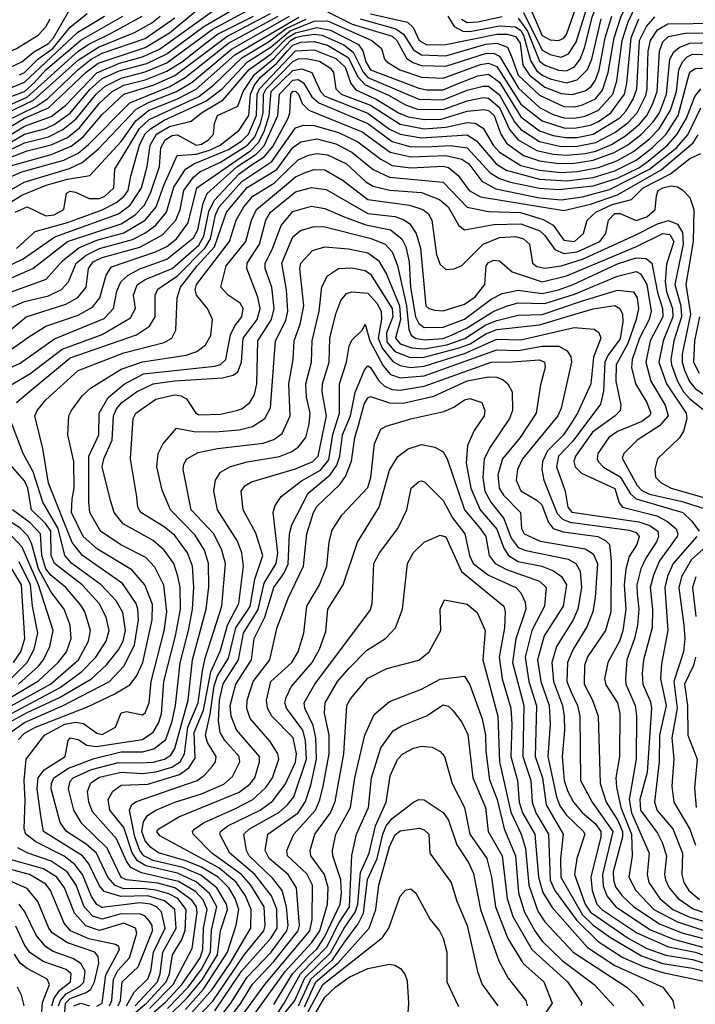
# Model space of a CAD drawing. Extents: x 501367 to 657802, y 482273 to 547541.
# Tile 670 of 714: x 635397 to 637915, y 493541 to 497212. Entities that reach past the tile are written whole.
import ezdxf

# ---------------------------------------------------------------- set-up
doc = ezdxf.new("R2010")
doc.units = 0

msp = doc.modelspace()

# ---------------------------------------------------------------- linework, layer by layer
at = {"layer": '0CON20XD'}
for points in [[(637443, 497085), (637471.2, 497128.8), (637525.5, 497304.5), (637589.3, 497415), (637600.2, 497505), (637625, 497529.5), (637668.9, 497551.1), (637705, 497586.7), (637745, 497591.1), (637775, 497581.7), (637785.2, 497565), (637790.6, 497515), (637797.6, 497505), (637883.4, 497463.4), (637915, 497456.4), (637975, 497457.2)], [(637502.1, 497107.9), (637531.8, 497225), (637564, 497305), (637652.7, 497447.3), (637680.5, 497465), (637715, 497469.5), (637775, 497464.5), (637815, 497455.5), (637895, 497423.2), (637965, 497421.6)], [(637230.2, 497075), (637255.6, 497005), (637335, 496930.8), (637425, 496889.2), (637465, 496887.7), (637495, 496894.6), (637543, 496917), (637570, 496950), (637590.8, 497015), (637613.1, 497145), (637637.8, 497222.2), (637674, 497296), (637715, 497337.6), (637785, 497353.8), (637825, 497349.6), (637895, 497329.5), (637975, 497332.5)], [(637292.4, 497272.4), (637345, 497153.2), (637375, 497137.7), (637405.4, 497134.6), (637425, 497143), (637435, 497157.6), (637489.3, 497310.7)], [(634086.2, 495945), (634148.5, 496011.5), (634200, 496115), (634256.9, 496185), (634273.1, 496225), (634281.7, 496308.3), (634356.9, 496416.9), (634385, 496469.6), (634425, 496522.4), (634515, 496583), (634655, 496641.7), (634693.2, 496665), (634745, 496711.9), (634844.4, 496825.6), (634877.5, 496852.5), (634965.1, 496894.9), (635145, 496942), (635225.4, 496984.6), (635362.5, 497035), (635405, 497055.7), (635448.6, 497091.4), (635505, 497124.2), (635523.5, 497145), (635609.4, 497295)], [(635345.2, 496744.8), (635415, 496785.2), (635495, 496806.9), (635525, 496821.1), (635585, 496864), (635658.2, 496951.8), (635705, 496993.1), (635768.4, 497021.6), (635870.5, 497049.5), (635945, 497084.9), (636083.5, 497186.5), (636265, 497293.9)], [(635207, 496653), (635415, 496753.1), (635504.2, 496775.8), (635557.6, 496802.4), (635607.7, 496842.3), (635682.3, 496935), (635715.8, 496964.2), (635775, 496994.6), (635865, 497017.6), (635945, 497052), (636114.7, 497175.3), (636265, 497256.9)], [(635308.1, 496781.9), (635414.9, 496845), (635505, 496883.2), (635645, 497016.9), (635689.8, 497050.2), (635865, 497109), (635955, 497163.3), (636071.4, 497258.6)], [(635335, 496766.9), (635415, 496815.2), (635515, 496851.6), (635567.2, 496892.8), (635685, 497014.7), (635769.2, 497050.8), (635855, 497074.3), (635917.7, 497102.3), (636125, 497250.6)], [(636545, 497241.2), (636636.2, 497196.2), (636785, 497151.4), (636803.3, 497135), (636838.9, 497068.9), (636862.5, 497052.5), (636895, 497041.1), (636985, 497038.7), (637137.5, 497087.5), (637166.1, 497086.1), (637186, 497076), (637256.6, 496956.6), (637335, 496884.7), (637385, 496859), (637425, 496846.8), (637465, 496844.9), (637505, 496852.4), (637554.2, 496875), (637608.4, 496935), (637622.5, 496985), (637642.6, 497135), (637664.9, 497205), (637695, 497266.1)], [(637275, 497239.8), (637345, 497098.2), (637375, 497082.6), (637415, 497072.6), (637443, 497085)], [(634063.8, 495945), (634137.9, 496025), (634189.1, 496125), (634244.8, 496195.2), (634257.4, 496225), (634263.6, 496295), (634271.4, 496318.6), (634328.9, 496401.1), (634385, 496504.6), (634415, 496545.4), (634505, 496607.1), (634620, 496655), (634675, 496687.9), (634726, 496734), (634801.5, 496825), (634854.4, 496875), (634945, 496921.7), (635130.3, 496985), (635225, 497034.6), (635385, 497104.5), (635466.1, 497155), (635495, 497186), (635510.8, 497215)], [(634104.4, 495815), (634118.7, 495855), (634127.5, 495935), (634176.4, 495993.6), (634225, 496093.7), (634285.4, 496165), (634305.4, 496215), (634315, 496303.6), (634361.6, 496358.4), (634415, 496440.7), (634443.1, 496466.9), (634544, 496536), (634585, 496558), (634670.7, 496589.3), (634745, 496637.4), (634779.6, 496665), (634872.7, 496767.3), (634929.9, 496810.1), (635015, 496843.2), (635145, 496868.2), (635415, 496979), (635613.6, 497166.4), (635713.8, 497225)], [(635092.4, 496432.4), (635145, 496503.8), (635225, 496534.4), (635345, 496619.5), (635405.1, 496645.1), (635561, 496689), (635615, 496715.1), (635653.4, 496746.6), (635807.7, 496902.3), (635956.3, 496963.7), (636013.8, 496996.2), (636175, 497125), (636361.1, 497225)], [(635205, 496827), (635425, 496923.9), (635615, 497094.4), (635657.5, 497122.5), (635735, 497160.3), (635854.1, 497225)], [(635215, 496800.7), (635448.3, 496911.7), (635616.7, 497063.3), (635690.6, 497109.4), (635825.4, 497164.6), (635889.3, 497200.7), (635920.5, 497225)], [(635225, 496775.1), (635459.9, 496890.1), (635501.6, 496918.4), (635613.2, 497025), (635663.9, 497065), (635705, 497087.1), (635865, 497142.6), (635975, 497218.9)], [(635252.1, 496245), (635409.9, 496320.1), (635527.6, 496402.4), (635765, 496487.9), (635808.8, 496521.2), (635851.2, 496585), (635872.2, 496665), (635883.1, 496745), (635907.5, 496785), (635955, 496813.7), (636036.4, 496833.6), (636074.5, 496865), (636156, 496914), (636253, 497027), (636335, 497084.8), (636393.9, 497145), (636425, 497163.5), (636505, 497183.8), (636555, 497173.9), (636659.4, 497119.4), (636676.3, 497096.3), (636687.9, 497055), (636705.2, 497025), (636885, 496956.6), (636915, 496950.5), (636975, 496951.2), (637031.3, 496975), (637105, 497002.6), (637145, 497009.1), (637185, 496979.2), (637265, 496850.2), (637335, 496798.5), (637385, 496781), (637432.8, 496772.8), (637475, 496773.7), (637534.8, 496785.2), (637633.7, 496846.3), (637657.9, 496872.1), (637684.1, 496915.9), (637697.5, 496955), (637707.9, 497135), (637733.1, 497186.9), (637765, 497222.8)], [(635285.4, 496214.6), (635445.9, 496284.1), (635575.6, 496385), (635775, 496451.4), (635827.9, 496485), (635860.5, 496519.5), (635884.6, 496565.4), (635917.8, 496665), (635923.1, 496735), (635939.4, 496765), (635965, 496780.8), (635985, 496782.9), (636055, 496743.9), (636075, 496748.4), (636101, 496765), (636119.5, 496785), (636123.4, 496825), (636134.8, 496855), (636209.8, 496890.2), (636229.7, 496945), (636271.7, 497008.3), (636345, 497067.1), (636406.3, 497135), (636425, 497146.4), (636451.6, 497151.6), (636495, 497157.9), (636524.9, 497154.9), (636605, 497118.3), (636640.7, 497090.7), (636677.2, 497017.2), (636695, 496996.2), (636885, 496916.1), (636975, 496913.3), (637065, 496949.1), (637125, 496965.1), (637145, 496964.4), (637185, 496931.9), (637241.5, 496831.5), (637265, 496803), (637335, 496758.4), (637415, 496739.8), (637475, 496740.6), (637545, 496754.6), (637615, 496791.4), (637665, 496829.2), (637699.3, 496865), (637730.8, 496929.2), (637736.6, 496955), (637736.8, 497015), (637740.3, 497095), (637748.4, 497135), (637775, 497174), (637812.6, 497197.4), (638000.3, 497199.7)], [(635315, 496551.2), (635413.4, 496606.6), (635582.3, 496657.7), (635630.2, 496679.8), (635690.1, 496729.9), (635831.7, 496878.3), (635876.8, 496903.2), (635982, 496945), (636040.5, 496979.5), (636187, 497103), (636402.6, 497225)], [(635318.5, 496505), (635405, 496558), (635495.2, 496594.8), (635575, 496618.1), (635658.2, 496631.8), (635775, 496757.7), (635830.2, 496835), (635876.8, 496873.2), (635985, 496916.8), (636055, 496953.7), (636198.9, 497081.1), (636437.8, 497222.2)], [(635319.6, 496910.3), (635415, 496944.9), (635451.7, 496978.3), (635495, 497025.7), (635625, 497136.2), (635781, 497225)], [(635335, 496688.7), (635425, 496723.4), (635515, 496745.3), (635575, 496773.7), (635620.5, 496809.5), (635695, 496900.5), (635741.2, 496945), (635785, 496968.4), (635865, 496987.9), (635945, 497020.1), (636003.5, 497056.5), (636075.9, 497114.1), (636135, 497158.3), (636268.5, 497225)], [(635345, 496662.8), (635515, 496710), (635588.6, 496741.4), (635633.9, 496776.1), (635705, 496858.6), (635784.8, 496935), (635895, 496968.2), (635975, 497004.8), (636169.7, 497150.3), (636331.9, 497235)], [(635380.4, 496495), (635425, 496515.1), (635495, 496480.7), (635525, 496485.2), (635562, 496505), (635572.1, 496565), (635585, 496572.9), (635605, 496569.7), (635655.7, 496545.7), (635695, 496545.9), (635715, 496554.4), (635748.5, 496585), (635752.3, 496655), (635806.1, 496743.9), (635843.8, 496806.2), (635879.4, 496840.6), (636065, 496925.9), (636121, 496969), (636225, 497070.4), (636325, 497129.6), (636390.6, 497179.4), (636465.4, 497214.6)], [(635385, 496359.3), (635455, 496422), (635575, 496456.3), (635705, 496503.5), (635755, 496529.6), (635785, 496552.6), (635801.9, 496575), (635810.8, 496629.2), (635843.8, 496745), (635864, 496785), (635884.4, 496805.6), (635935, 496838.2), (636091.2, 496908.8), (636151.5, 496955), (636245.7, 497055), (636335, 497110.7), (636405, 497170.6), (636495, 497206.5), (636545, 497207.8), (636709.2, 497135), (636746, 497105), (636756.7, 497065), (636765.9, 497055), (636813.6, 497025), (636895, 496997.7), (636975, 496994.4), (637114.9, 497045.1), (637145, 497050.8), (637175, 497037.4), (637265, 496897.5), (637345, 496835.1), (637425, 496809.4), (637465, 496808.4), (637525, 496819.6), (637555, 496832.7), (637601.1, 496865), (637652, 496935), (637660.8, 496975), (637676.5, 497145), (637705, 497215.2)], [(635396.6, 497006.6), (635415, 497015.9), (635464.4, 497065.6), (635520.4, 497105), (635585, 497184.6), (635648, 497235)], [(636666.4, 497215), (636798.9, 497178.9), (636827.9, 497157.9), (636865, 497099.9), (636895, 497081.2), (636985, 497077.5), (637135, 497121.2), (637175, 497125.1), (637215, 497110.2), (637230.2, 497075)], [(636705, 497233.6), (636842.7, 497202.7), (636863.2, 497183.2), (636885.5, 497135), (636915, 497119.1), (636985, 497119.4), (637175, 497158.5), (637215, 497158), (637245, 497150.1), (637262.8, 497125), (637272.5, 497042.5), (637297.3, 497005), (637355, 496961.3), (637415, 496937.5), (637456.2, 496933.8), (637505, 496947.3), (637526.7, 496963.3), (637543.3, 496986.7), (637557.2, 497025), (637579.7, 497145), (637603.8, 497225)], [(636992.9, 497225), (637016.5, 497186.5), (637049.2, 497169.2), (637075, 497168.9), (637185, 497189.1), (637245, 497185.8), (637265, 497171.5), (637275.5, 497155), (637300.5, 497060.5), (637323.2, 497023.2), (637345, 497005.5), (637375, 496992.4), (637435, 496977.5), (637475, 496988), (637513.9, 497026.1), (637530.1, 497065), (637564.2, 497215)], [(637044.3, 497214.3), (637065, 497202.3), (637105, 497203.9), (637195.7, 497224.3)], [(637255, 497218.5), (637289.5, 497169.5), (637335, 497057.9), (637355, 497042.8), (637405, 497023.6), (637435, 497022.2), (637465, 497036.1), (637486.7, 497065), (637502.1, 497107.9)], [(635335, 496186.1), (635495.4, 496244.6), (635557.7, 496315), (635617.8, 496362.2), (635685, 496390.5), (635785, 496417.4), (635865.2, 496465), (635906, 496514), (635935, 496597.3), (635983.8, 496706.1), (636055, 496710.5), (636104.4, 496725.6), (636143.8, 496745), (636215, 496800.6), (636251.6, 496855), (636257.9, 496935), (636272.3, 496967.7), (636293.7, 496996.3), (636355, 497049.9), (636395, 497096.2), (636415, 497118), (636445, 497128.7), (636495, 497131.2), (636545, 497117.1), (636621.1, 497071.1), (636658.4, 496998.4), (636685, 496969.4), (636771.3, 496931.3), (636835.2, 496895), (636879.3, 496879.3), (636975, 496876.9), (637065, 496910.3), (637125, 496921.9), (637145, 496919.6), (637185, 496884.7), (637222.7, 496802.7), (637255, 496763.9), (637325, 496725.1), (637385, 496711.1), (637435, 496707), (637505, 496713.5), (637545, 496722.3), (637602.5, 496747.5), (637655, 496779.1), (637707.1, 496822.8), (637735.3, 496855), (637756.2, 496896.2), (637773.8, 496945), (637782.2, 497095), (637795, 497129.8), (637815, 497149.6), (637878.2, 497161.8), (637985, 497163.6)], [(635355.8, 496135), (635415, 496162.2), (635505, 496183), (635553.2, 496206.8), (635578.8, 496235), (635607.9, 496305), (635645.1, 496334.9), (635695, 496358.7), (635817.1, 496392.9), (635863.9, 496416.1), (635903.9, 496445), (635943.7, 496495), (635972.1, 496587.9), (636015.4, 496654.6), (636045.7, 496674.3), (636175, 496728.4), (636225, 496760.6), (636249.9, 496785), (636279.7, 496855), (636282.5, 496935), (636290.4, 496955), (636425, 497096.4), (636495, 497099.7), (636575, 497067.9), (636609.7, 497035), (636631.5, 496975), (636650.5, 496950.5), (636726.4, 496916.4), (636809, 496865), (636845, 496850.2), (636905, 496839.6), (636968.1, 496841.9), (637065, 496871.7), (637127.8, 496877.8), (637145, 496873.6), (637165.6, 496855), (637190.3, 496785), (637212, 496752), (637275, 496706.6), (637335, 496686), (637405.8, 496675.8), (637465, 496677), (637535, 496688.2), (637613, 496717), (637663.8, 496746.2), (637715.1, 496785), (637758.9, 496831.1), (637781.4, 496865), (637808.5, 496935), (637820.7, 497065), (637835, 497092), (637855, 497108.6), (637895, 497125.3), (637985, 497127.8)], [(635308.2, 496011.8), (635420.7, 496105), (635568.5, 496151.5), (635613.6, 496176.4), (635644.5, 496215), (635653.7, 496285), (635670.7, 496309.3), (635705, 496326.2), (635845.5, 496364.5), (635930, 496410), (635978.8, 496465), (635994.9, 496505), (636009.4, 496575), (636044.7, 496625.3), (636068.3, 496645), (636145, 496681.6), (636245.9, 496744.1), (636273.7, 496775), (636294.3, 496825), (636304.4, 496865), (636306, 496935), (636315.7, 496955), (636415, 497056.4), (636435, 497066.3), (636465, 497067.8), (636515, 497057.9), (636555, 497031.5), (636567.2, 497015), (636575.9, 496955), (636595.2, 496935.2), (636705, 496893.6), (636815, 496822.9), (636905, 496805.6), (636985, 496811.5), (637065, 496829.3), (637095, 496826), (637125, 496807.7), (637161.6, 496745), (637185, 496719), (637265, 496669.3), (637335, 496651.4), (637415, 496643.1), (637475, 496646.8), (637555, 496661.7), (637623.4, 496686.6), (637685, 496720.8), (637745, 496767.9), (637780.4, 496805), (637823.4, 496875), (637845.1, 496945), (637854.3, 497025), (637868.2, 497055), (637885.7, 497074.3), (637905, 497083.3), (637978.9, 497081.1)], [(635331.2, 495958.8), (635430.8, 496029.3), (635495, 496069.7), (635615, 496110.7), (635668.9, 496141.1), (635695.3, 496174.7), (635719.8, 496260.2), (635739.4, 496290.6), (635903.7, 496346.3), (635945, 496367.1), (635981, 496395), (636024.9, 496455.1), (636057.6, 496585), (636258.7, 496725), (636287.8, 496755), (636308.5, 496795), (636327.3, 496855), (636334.9, 496945), (636415, 497022.3), (636448.8, 497028.8), (636486.2, 497015), (636517.8, 496945), (636535, 496927.7), (636695, 496864.4), (636775, 496804.5), (636815, 496785.7), (636895, 496772), (637065, 496783.2), (637100.1, 496760.1), (637172.7, 496675), (637211, 496651), (637335, 496618), (637435, 496612), (637535, 496624.4), (637615, 496649.3), (637695, 496688.7), (637754.9, 496735), (637806.4, 496785), (637851.3, 496855), (637888.7, 496995), (637895, 497016.2), (637915, 497030.3), (638015, 497035.8)], [(635228, 495855), (635398.3, 495931.7), (635527.4, 496022.6), (635712.2, 496097.8), (635746.3, 496135), (635759.3, 496200.7), (635774.5, 496235), (635800.8, 496259.2), (635845, 496282.8), (635945, 496319), (636045, 496399.2), (636061, 496429), (636081.4, 496528.6), (636096.2, 496563.8), (636206, 496664), (636278.7, 496711.3), (636308.4, 496741.6), (636359.9, 496855), (636365.3, 496935), (636415, 496986.6), (636435, 496988.9), (636455, 496976.6), (636486.6, 496925), (636511.8, 496901.8), (636695, 496825.7), (636785, 496757.7), (636855, 496738.9), (636935, 496739.5), (637002.7, 496742.7), (637064.7, 496734.7), (637151.1, 496641.1), (637185, 496620.5), (637226.9, 496606.9), (637335, 496584.6), (637405, 496579.8), (637535, 496593.2), (637625, 496621.6), (637705, 496660.4), (637740.1, 496685), (637811.3, 496745), (637848, 496785), (637882.4, 496845), (637913.9, 496926.1), (637935.5, 496954.5)], [(635319.1, 495825), (635435, 495892), (635555.9, 495984.1), (635705, 496039.1), (635809.9, 496100.1), (635829, 496135), (635821.9, 496185), (635835, 496223.8), (635865, 496243.3), (635965, 496285.1), (636065, 496372.2), (636082.9, 496405), (636102.6, 496497.4), (636121.6, 496538.4), (636215, 496637.4), (636260.3, 496670.3), (636308.7, 496701.3), (636340.2, 496739.8), (636397.8, 496845), (636404.3, 496865), (636407.8, 496935), (636415, 496944.8), (636425, 496946.2), (636436.2, 496935), (636450.4, 496900.4), (636475.3, 496875.3), (636674.1, 496794.1), (636778, 496718), (636855, 496700.4), (636985, 496706), (637045, 496692.9), (637070.7, 496675), (637119.9, 496609.9), (637171.3, 496581.3), (637335, 496548.7), (637415, 496541.2), (637495, 496551.6), (637595, 496578.9), (637745, 496655), (637844.9, 496735), (637887.1, 496782.9), (637935.8, 496884.2)], [(635385.3, 495785), (635434.1, 495825.9), (635585, 495951.2), (635832.2, 496037.8), (635880.8, 496069.2), (635902.6, 496105), (635902.6, 496185), (635912, 496208), (635985, 496256.7), (636088.6, 496361.4), (636107.7, 496395), (636126.6, 496485), (636140.9, 496515), (636225, 496608.5), (636337, 496683), (636425, 496809.5), (636455, 496818.7), (636495, 496817.6), (636585, 496791.8), (636656.9, 496756.9), (636742.7, 496692.7), (636785, 496669.1), (636855, 496660), (636975, 496666.2), (636995, 496660.8), (637031.2, 496631.2), (637072.7, 496575), (637115, 496552), (637425, 496501.1), (637525, 496524.8), (637625, 496559.4), (637787.8, 496652.2), (637907, 496753), (637926.4, 496783.6)], [(635348.2, 494545), (635415, 494591.9), (635556.3, 494653.7), (635732, 494745), (635787, 494803), (635825, 494881.1), (635839.4, 494975), (635837.9, 495015), (635831, 495035), (635780, 495110), (635630.8, 495215), (635592.4, 495262.4), (635505, 495484.4), (635483.4, 495613.4), (635453.3, 495735), (635461.6, 495755), (635495, 495794.7), (635615, 495904), (635785, 495970.4), (635935, 496008.8), (635963.8, 496025), (635978.7, 496055), (635984.4, 496175), (635996.2, 496215), (636058.9, 496295), (636123.6, 496365), (636167.6, 496495), (636245, 496586.5), (636355, 496653.3), (636415, 496736.1), (636445, 496756.9), (636505, 496767.9), (636575, 496749.2), (636635, 496718.9), (636715, 496653.9), (636775, 496624.6), (636975, 496606.5), (637065, 496513.8), (637145, 496497.3), (637263.7, 496493.7), (637347.9, 496467.9), (637385.9, 496445.9), (637425, 496390.6), (637465.4, 496385), (637498.8, 496415), (637512.2, 496465), (637545.2, 496495), (637605, 496523.3), (637678, 496542), (637720.6, 496585), (637822.7, 496637.3), (637895, 496695.4), (637936.4, 496713.6)], [(635392.1, 494527.9), (635415, 494552.7), (635456.4, 494575), (635649.3, 494650.7), (635751.7, 494698.3), (635807.2, 494732.8), (635831.9, 494765), (635856.5, 494815), (635890.7, 494975), (635891.7, 495031.7), (635863.7, 495105), (635815, 495161.3), (635687.6, 495237.6), (635634.1, 495285), (635589.9, 495375), (635593, 495425), (635599.5, 495465), (635598.8, 495565), (635576.5, 495665), (635580.4, 495735), (635590, 495755), (635630.4, 495809.6), (635661.2, 495838.8), (635775, 495909.5), (635855, 495936.8), (636018.2, 495961.8), (636057.5, 495975), (636089.8, 496000.2), (636109.2, 496035), (636115.3, 496095), (636096.8, 496135), (636056.5, 496185), (636051.7, 496205), (636055.8, 496225), (636179.3, 496385), (636204.5, 496465), (636232.6, 496515), (636266.2, 496553.8), (636346.5, 496603.5), (636407.1, 496662.9), (636435, 496689.8), (636473, 496707), (636505, 496713.4), (636545, 496708.1), (636615, 496674.8), (636687.9, 496607.9), (636715, 496591.2), (636776.4, 496576.4), (636895, 496568), (636962.4, 496542.4), (636993.8, 496515), (637034, 496445), (637055, 496429.2), (637165, 496449.1), (637265, 496451.1), (637335.6, 496425), (637355, 496407.7), (637392.4, 496355), (637425, 496341.1), (637475, 496347.2), (637559.5, 496385), (637581.7, 496415), (637591.7, 496465), (637615, 496490.2), (637635, 496490.3), (637695, 496464.2), (637735, 496477), (637765.6, 496505), (637770.2, 496555), (637777.1, 496575), (637794.1, 496585), (637825, 496593), (637848.7, 496588.7), (637868.3, 496578.3), (637895, 496550), (637910.5, 496505), (637907.4, 496385), (637880.3, 496225), (637897, 496115), (637866.5, 495965), (637866.3, 495935), (637875.2, 495905.2), (637893.4, 495863.4), (637915, 495837), (638019.2, 495765)], [(635795.7, 493535), (635823.6, 493586.4), (635875, 493635.7), (635886.1, 493665), (635895.7, 493735.7), (635939.4, 493825), (635925.7, 493885.7), (635907, 493905), (635885, 493914.2), (635845, 493919.3), (635705, 493902.2), (635685, 493912.8), (635665, 493942.7), (635631.4, 494025), (635602.8, 494062.8), (635563.1, 494093.1), (635457, 494146.9), (635420.5, 494175), (635413.9, 494195), (635417.5, 494302.5), (635413.8, 494375), (635421.3, 494455), (635489.3, 494545), (635565, 494585.8), (635605, 494593.3), (635635, 494588), (635685, 494552.5), (635705, 494547.6), (635753.8, 494575), (635775, 494628.2), (635795, 494632.7), (635855, 494620), (635865, 494628.2), (635879.8, 494665), (635887.6, 494745), (635935, 494933.3), (635945.7, 495005), (635934.1, 495104.1), (635900.8, 495170.8), (635867.7, 495207.7), (635773.8, 495253.8), (635698.8, 495305), (635659.1, 495375), (635654.2, 495415), (635654.7, 495585.3), (635691.5, 495665), (635693.6, 495745), (635726.5, 495803.5), (635786.9, 495853.1), (635858.5, 495891.5), (636125, 495920.2), (636145, 495926.4), (636165.2, 495945), (636182.6, 496037.4), (636198.8, 496071.2), (636225.6, 496105), (636230.5, 496135), (636219.1, 496155), (636174.5, 496185), (636146.9, 496215), (636167, 496295), (636239.7, 496385), (636261.3, 496465), (636279.9, 496505), (636392.1, 496597.9), (636425, 496625.9), (636465, 496643.3), (636495, 496653.9), (636535, 496652.4), (636602.6, 496612.6), (636695, 496541.5), (636850.3, 496520.3), (636899.6, 496505), (636919.4, 496489.4), (636933.1, 496465), (636951.2, 496335), (636965, 496299.3), (636985, 496280.8), (637016.5, 496283.5), (637045, 496295.5), (637124.7, 496375.3), (637185, 496400.4), (637245, 496403.9), (637275, 496394.8), (637297.5, 496375), (637308.2, 496305), (637325, 496292.3), (637355, 496286.5), (637415.2, 496295.2), (637495, 496319.3), (637690.7, 496409.3), (637775, 496451.6), (637815, 496464.1), (637849.5, 496449.5), (637868.3, 496418.3), (637870.5, 496375), (637839.6, 496225), (637861.4, 496145), (637864.1, 496105), (637836, 496015), (637823.8, 495945), (637826.8, 495925), (637849.2, 495865), (637872, 495825), (637895, 495798.9), (637961.7, 495745)], [(635827.5, 493535), (635910.4, 493625), (635921.1, 493655), (635931, 493735), (635979.8, 493825), (635975.3, 493895), (635936.7, 493926.7), (635875, 493946.1), (635773.6, 493943.5), (635711.4, 493961.4), (635695, 493982.4), (635654.6, 494064.6), (635631, 494095), (635486.3, 494185), (635475.8, 494244.2), (635462.6, 494345), (635465.7, 494385), (635488.8, 494415), (635566.7, 494465), (635577.8, 494525), (635585, 494534.3), (635615, 494528.7), (635647.2, 494507.2), (635682.3, 494502.3), (635855, 494528.6), (635895, 494555.2), (635915, 494589.1), (635926.2, 494623.8), (635934.9, 494745.1), (635978.4, 494915), (635996.4, 495015), (635994.9, 495094.9), (635986.9, 495136.9), (635972.1, 495185), (635935.2, 495235), (635895, 495270.4), (635782.8, 495332.8), (635749.7, 495375), (635735, 495419.2), (635704.5, 495545), (635710.4, 495575), (635741.4, 495645), (635746.2, 495735), (635758.1, 495761.9), (635777.5, 495785), (635832.6, 495825), (635894.6, 495855), (635973.7, 495866.3), (636152.5, 495877.5), (636192.5, 495887.5), (636210.6, 495899.4), (636224.2, 495935), (636229.5, 496025), (636282.8, 496095), (636293.3, 496135), (636285, 496178.2), (636243.7, 496285), (636244.4, 496305), (636291.2, 496375), (636314.6, 496465), (636331.9, 496495), (636425, 496570.3), (636485, 496587.1), (636539.1, 496579.1), (636695, 496489.5), (636795, 496478.8), (636827.7, 496467.7), (636851.7, 496451.7), (636875.4, 496415.3), (636890.6, 496360.6), (636911.5, 496145), (636922, 496135), (636945, 496129.3), (636975, 496127.1), (637055, 496152), (637095, 496179.1), (637131.3, 496225), (637135.3, 496295), (637145, 496306.7), (637165, 496315.2), (637185, 496313.6), (637232.4, 496272.4), (637345, 496235.4), (637435, 496257.1), (637696.5, 496366.5), (637795, 496415.1), (637821, 496411), (637834.9, 496385), (637808.6, 496301.4), (637802.6, 496235), (637807.9, 496197.9), (637830.8, 496135), (637831.7, 496105), (637795.1, 496015), (637779.8, 495935), (637807.9, 495855), (637880.8, 495745), (637884.1, 495725), (637871.4, 495678.6), (637856.7, 495653.3), (637774.6, 495575), (637764.6, 495535), (637766.6, 495506.6), (637788.5, 495485), (637825.1, 495465.1), (637995, 495416.6)], [(635709.1, 493411), (635870, 493545), (635943.6, 493625), (635954.9, 493655.1), (635967.1, 493725), (635999.9, 493780.1), (636013.4, 493816.6), (636018.2, 493895), (635986.3, 493935), (635952.7, 493952.7), (635905, 493967), (635855, 493973.4), (635785, 493971.5), (635753.5, 493983.5), (635725.6, 494015), (635682.8, 494105), (635645, 494137.8), (635572, 494185), (635548.5, 494218.5), (635514.9, 494344.9), (635515.5, 494365), (635524.8, 494385), (635578.9, 494421.1), (635675, 494457.4), (635775, 494482.2), (635855, 494482.1), (635896.9, 494493.1), (635941.3, 494528.7), (635965, 494596.4), (635977.9, 494655), (635994.9, 494814.9), (636026.8, 494935), (636041.1, 495015), (636046.2, 495096.2), (636041.5, 495175), (636022.7, 495225), (635975, 495289), (635935, 495321.1), (635848.4, 495375), (635837.8, 495395), (635833.8, 495433.8), (635809.7, 495575), (635820.3, 495725), (635829.7, 495745), (635905, 495797.9), (635974, 495814), (635999.4, 495809.4), (636018.3, 495798.3), (636053.6, 495745), (636065, 495738.6), (636145, 495741.7), (636205, 495754.7), (636225, 495761.8), (636255, 495784.7), (636272.7, 495815), (636281.6, 495855), (636284.5, 496015), (636336.2, 496095), (636345.9, 496135), (636336.6, 496215), (636312.3, 496285), (636311.5, 496305), (636337.7, 496355), (636371.6, 496445), (636415, 496497.8), (636485, 496516.6), (636535, 496508.4), (636606.7, 496476.8), (636687, 496447), (636779.4, 496429.4), (636821.5, 496395), (636836, 496365), (636849.3, 496309.3), (636853.4, 496215), (636872.6, 496105), (636885, 496079), (636905, 496064.4), (636975, 496065.6), (637055, 496096.2), (637155, 496170.3), (637195, 496191.4), (637255, 496203.6), (637345, 496191.9), (637405, 496205.5), (637460.2, 496225), (637625, 496302.4), (637695, 496324.9), (637731.9, 496321.9), (637753.2, 496305), (637774.9, 496194.9), (637793.5, 496135), (637793.8, 496105), (637747.5, 496015), (637731.2, 495935), (637749.7, 495865), (637803.3, 495775), (637814.8, 495735), (637782.2, 495697.8), (637699.1, 495645), (637648.7, 495595), (637642.7, 495577.3), (637699.1, 495475), (637716.5, 495456.5), (637745, 495443.7), (637866.3, 495416.3), (637962.9, 495385)], [(635881.2, 493525), (635969.6, 493615), (636040.2, 493749.8), (636058.5, 493885), (636056.7, 493905), (636039.3, 493929.3), (635975, 493974.9), (635912.2, 493992.2), (635795, 494005.5), (635775, 494013.9), (635723, 494123), (635628.8, 494215), (635598.5, 494265), (635578.4, 494345), (635585, 494372.9), (635596, 494385), (635665, 494416), (635765, 494443.2), (635840.9, 494440.9), (635895, 494443.5), (635937.4, 494455), (635959.9, 494470.1), (635975.6, 494494.4), (636024.7, 494675), (636041.3, 494825), (636092.6, 495015), (636101.8, 495098.2), (636101.4, 495185), (636085.8, 495235), (636050.8, 495290.8), (635959, 495385), (635927.6, 495457.6), (635908.1, 495545), (635913.5, 495595), (635930.9, 495629.1), (635981.3, 495688.7), (636046.5, 495676.5), (636125.5, 495675.5), (636215, 495682.9), (636264.6, 495695.4), (636310.8, 495725), (636331.9, 495765), (636350.5, 496015), (636389.3, 496090.7), (636397, 496125), (636392.2, 496205), (636374.2, 496305), (636415, 496402.4), (636443.5, 496426.5), (636495, 496440.7), (636535, 496439.8), (636707, 496397), (636759.7, 496375), (636785, 496346.5), (636805, 496295.5), (636838.3, 496145), (636847.3, 496057.3), (636856, 496036), (636871.3, 496025), (636905, 496018.6), (636975, 496024), (637006.3, 496036.3), (637065, 496064), (637165, 496126), (637215, 496145.9), (637255, 496156.2), (637355, 496154.3), (637465, 496189.3), (637625, 496255.6), (637695, 496273.2), (637711.7, 496265), (637735, 496224.6), (637751, 496125), (637743.7, 496095), (637707.3, 496025), (637679.7, 495945), (637677.5, 495915), (637692, 495855), (637735.2, 495785), (637749.3, 495745), (637745, 495734.8), (637716, 495714), (637625, 495677), (637592.9, 495655), (637552.3, 495595), (637549.4, 495575), (637555, 495564.1), (637573.8, 495543.8), (637635, 495507.8), (637674.4, 495444.4), (637695, 495425.8), (637868.8, 495375), (637903, 495343), (637929.3, 495305)], [(635811.1, 493438.9), (635940.5, 493549.5), (636001.9, 493615), (636049.4, 493685), (636069.3, 493715), (636080, 493745), (636082.5, 493825), (636095.5, 493895), (636081, 493931), (636052.3, 493962.3), (635989.2, 493999.2), (635851.2, 494031.2), (635811.5, 494051.5), (635794.8, 494074.8), (635757.5, 494157.5), (635668.8, 494258.8), (635655.2, 494295), (635650.4, 494335), (635662.7, 494367.3), (635695, 494388.2), (635775, 494406.8), (635855, 494401.9), (635905, 494408.1), (635964.1, 494425.9), (635995, 494445.7), (636010.8, 494475), (636023.5, 494575), (636062.3, 494665), (636078.1, 494785), (636087.9, 494832.1), (636151.1, 495025), (636164.8, 495185), (636150.7, 495235), (636120.5, 495295), (636036.8, 495385), (636006.2, 495535), (636008.8, 495555), (636019.5, 495575), (636061.9, 495598.1), (636135, 495613), (636305, 495633.9), (636345, 495646.7), (636375, 495670), (636405.6, 495735), (636399.9, 495855), (636416.6, 495945), (636420.2, 496015), (636442.5, 496077.5), (636455.8, 496145), (636441.6, 496285), (636444.7, 496305), (636488.1, 496351.9), (636535, 496365.7), (636622.3, 496357.7), (636695, 496343.3), (636734.3, 496314.3), (636764.1, 496264.1), (636813.1, 496145), (636816.5, 496095), (636798.1, 496025), (636815, 496004.3), (636858.4, 495988.4), (636905, 495985.1), (636989.8, 496000.2), (637055.8, 496024.2), (637135, 496074.1), (637175, 496091.2), (637255, 496110.1), (637345, 496113.6), (637495, 496163.8), (637625, 496203.4), (637685, 496197.3), (637699, 496175), (637703.1, 496135), (637694.9, 496095), (637664.2, 496005), (637619.9, 495925), (637619.5, 495865), (637638.2, 495775), (637635.4, 495755), (637617.1, 495735), (637532.3, 495675), (637469.4, 495585), (637463.1, 495565), (637467.4, 495545), (637491.4, 495521.4), (637615, 495464), (637631, 495411), (637644.5, 495395), (637772.2, 495362.2), (637811.9, 495341.9), (637844, 495314), (637850.9, 495295), (637847.3, 495285), (637781.4, 495195), (637759.2, 495140.8), (637747.4, 495095), (637755.9, 495015), (637754.6, 494945), (637721.9, 494825), (637716.8, 494775), (637719.8, 494735), (637748.3, 494668.3), (637751.7, 494645), (637735.9, 494405), (637709, 494305), (637711.5, 494265), (637775, 494179.5), (637791.5, 494145), (637808.4, 494095), (637800.2, 494025), (637803.9, 494005), (637817.8, 493975), (637852, 493935), (637907.2, 493897.2), (637995, 493868.5)], [(635948.6, 493525), (636025.1, 493604.9), (636075, 493671.9), (636107.8, 493735), (636112.6, 493817.4), (636131.3, 493905), (636104.7, 493954.7), (636055, 493998.1), (635985, 494029.9), (635867, 494057), (635836.5, 494076.5), (635816.2, 494106.2), (635785, 494199.8), (635733.4, 494265), (635726.9, 494305), (635743.8, 494336.2), (635775, 494358.1), (635875, 494361.9), (635992.3, 494397.7), (636027, 494423), (636050.8, 494459.2), (636047.1, 494555), (636082.4, 494637.6), (636109.5, 494780.5), (636145, 494860.6), (636171.4, 494955), (636213.4, 495035), (636231.9, 495175), (636225.2, 495225), (636208.4, 495268.4), (636134.7, 495385), (636121.2, 495455), (636127.5, 495495), (636145.2, 495524.8), (636183.1, 495546.9), (636245, 495563.8), (636365, 495583.8), (636408.8, 495601.2), (636435, 495618.9), (636463.9, 495655), (636475.5, 495704.5), (636479.8, 495745), (636466.5, 495805), (636463.2, 495855), (636484.5, 495935), (636487.2, 496015), (636513.6, 496125), (636523.5, 496216.5), (636545, 496257.9), (636585, 496284.2), (636635, 496287.7), (636685, 496277), (636705, 496263.9), (636786, 496135), (636787.6, 496105), (636764.9, 496045), (636765, 496011.7), (636795.7, 495975.7), (636853, 495953), (636905, 495953.5), (637035, 495988.4), (637076, 496004), (637135, 496041.1), (637175, 496057.2), (637335, 496074.4), (637450.7, 496109.3), (637535, 496134.6), (637615, 496146.1), (637633.9, 496135), (637643.8, 496113.8), (637645.4, 496085.4), (637635, 496022.7), (637589.3, 495960.7), (637578.3, 495935), (637573.2, 495826.8), (637561.8, 495778.2), (637459.1, 495640.9), (637405.7, 495585), (637398.5, 495545), (637430.9, 495455), (637440, 495395), (637455, 495375.9), (637705, 495340.4), (637745.8, 495325.8), (637775.2, 495305), (637778.8, 495285), (637771.4, 495265), (637731, 495205), (637712.6, 495165), (637697.3, 495105), (637699, 495071), (637704.6, 495015), (637699.9, 494955), (637688.8, 494905), (637659.9, 494825), (637654.8, 494755), (637656.8, 494735), (637691.2, 494655), (637696.3, 494615), (637695.4, 494455), (637668.3, 494305), (637677.3, 494255), (637743, 494105), (637735.8, 494025), (637741.8, 493995), (637782.6, 493935), (637831.1, 493895), (637895, 493865.6), (637985, 493840.1)], [(635945, 493490.5), (636021.2, 493565), (636077.8, 493632.2), (636134.8, 493725), (636145.8, 493815), (636171.4, 493895), (636167.9, 493915), (636131.9, 493975), (636072.2, 494022.2), (636005, 494050.8), (635895, 494077.7), (635859.2, 494095), (635845.2, 494115.2), (635826.4, 494165), (635806.9, 494265), (635814.5, 494285.5), (635832.3, 494297.7), (636059.1, 494375), (636086.4, 494395), (636115, 494427.5), (636126.6, 494445), (636129, 494465), (636097.4, 494517.4), (636089.1, 494545), (636107.6, 494622.4), (636121.6, 494728.4), (636134.4, 494765.6), (636175, 494831.6), (636203.2, 494945), (636256.1, 495023.9), (636273.9, 495126.1), (636303.7, 495215), (636277.9, 495297.9), (636230.3, 495385), (636223.1, 495455), (636235.9, 495474.1), (636260.6, 495489.4), (636425, 495537.3), (636489.2, 495565), (636509.6, 495585), (636540.1, 495735), (636524.8, 495825), (636525.2, 495855), (636550.2, 495935), (636553.6, 496025), (636575.8, 496115.8), (636594.2, 496165.8), (636615, 496191.2), (636635, 496197.7), (636695, 496192.6), (636728.5, 496155), (636743.9, 496125), (636746.1, 496096.1), (636733, 496025), (636748, 495988), (636787.7, 495937.7), (636815, 495922.8), (636855, 495915.5), (636905, 495920.2), (637055, 495967.2), (637175, 496020.9), (637265, 496018.7), (637464.2, 496064.2), (637538.5, 496058.5), (637555.6, 496045.6), (637563.3, 496025), (637536.3, 495953.7), (637525.5, 495855), (637476.7, 495745), (637450.9, 495705), (637424.2, 495665), (637365.1, 495605), (637345.7, 495565), (637343.4, 495535), (637351, 495495), (637400.6, 495370.6), (637420.3, 495350.3), (637448.3, 495338.3), (637668.5, 495308.5), (637695, 495300.4), (637706.1, 495285), (637697.3, 495255), (637668.9, 495211.1), (637656.5, 495163.5), (637649.8, 495105), (637656.3, 495015), (637645.9, 494934.1), (637633.4, 494895), (637588.9, 494815), (637577.5, 494755), (637582, 494732), (637625.8, 494665.8), (637634.5, 494625), (637633.2, 494465), (637619, 494385), (637621.1, 494351.1), (637637.5, 494275), (637677.8, 494175), (637680.5, 494095), (637667.3, 494015), (637693.8, 493965), (637760.8, 493895), (637848.8, 493848.8), (638065, 493777.3)], [(637931.1, 496105), (637912.8, 496015), (637908.8, 495935), (637929.3, 495895)], [(636015, 493521.7), (636082.6, 493597.4), (636171.6, 493735), (636204.4, 493835.6), (636214.2, 493895), (636200.6, 493935), (636176.2, 493975), (636137.2, 494015), (636075, 494052.4), (636016.4, 494076.4), (635915, 494105.7), (635885.3, 494125.3), (635865, 494150.4), (635852, 494185), (635858.4, 494221.6), (635873.9, 494245), (635905, 494264.8), (635975, 494294.9), (636075, 494325.6), (636157.5, 494362.5), (636189.9, 494390.1), (636217.2, 494445), (636215.6, 494465), (636161.2, 494525), (636144.9, 494555), (636138.4, 494598.4), (636141.5, 494675), (636155, 494736.5), (636212.5, 494825), (636231.4, 494925), (636286.2, 495013.8), (636308.7, 495111.3), (636353.5, 495185), (636359.8, 495225), (636342.1, 495375), (636349.3, 495400.7), (636371.8, 495435), (636447.6, 495492.4), (636517.8, 495532.2), (636548.9, 495571.1), (636564.6, 495665.3), (636589.1, 495745), (636589.7, 495855), (636614.8, 495935), (636625.3, 495994.7), (636635, 496017.5), (636674.5, 496055.5), (636685, 496077.5), (636701.7, 496015), (636752.1, 495922.1), (636779.3, 495889.3), (636815, 495877.2), (636905.1, 495884.9), (637175, 495981.7), (637255, 495978.8), (637345, 495994.9), (637406.7, 495995), (637438.1, 495978.1), (637451.1, 495955), (637453.9, 495935), (637415, 495764.4), (637403.1, 495735), (637270.8, 495575), (637252.9, 495535), (637247.9, 495495), (637265.4, 495455.4), (637325, 495420.7), (637343.4, 495403.4), (637367.7, 495337.7), (637385.6, 495315.6), (637422.4, 495302.4), (637551.5, 495285), (637581, 495271), (637595.2, 495255), (637602.4, 495195), (637600.3, 495005), (637580.8, 494935), (637513.5, 494836.5), (637502.8, 494805), (637500.7, 494735), (637532.7, 494675), (637553.1, 494615), (637561, 494365), (637583.6, 494295), (637626.7, 494226.7), (637644.1, 494185), (637644.4, 494165), (637609.4, 494035), (637610.1, 494005), (637618.5, 493978.5), (637642.8, 493945), (637685.8, 493905), (637781.5, 493841.5), (637865, 493807.5), (637975, 493779.3)], [(636020.4, 493489.6), (636114.1, 493595.9), (636182.2, 493695), (636245, 493802.9), (636258.2, 493825), (636259.8, 493895), (636238.9, 493945), (636204, 493996), (636139.5, 494049.5), (635919.6, 494169.6), (635908.4, 494185), (635915.4, 494195), (635990.2, 494239.8), (636215, 494332.5), (636255, 494361.9), (636273.4, 494385), (636291, 494445), (636290.5, 494465), (636205, 494564.7), (636185.4, 494615), (636182.1, 494655), (636202.4, 494735), (636260.9, 494825), (636271.3, 494905), (636310.9, 494985), (636343.9, 495095), (636382, 495148), (636397.4, 495182.6), (636402.6, 495295), (636411.6, 495328.4), (636472.9, 495447.1), (636554.8, 495515.2), (636578.8, 495551.2), (636590, 495585), (636600.6, 495665), (636630.3, 495735), (636648.1, 495821.9), (636682.9, 495907.1), (636695, 495922.1), (636705, 495916), (636735.5, 495865.5), (636756.3, 495846.4), (636785, 495832.9), (636815, 495830.4), (636905, 495846.4), (637155, 495935.6), (637232.9, 495937.1), (637335, 495943.9), (637353.2, 495935), (637355.8, 495915), (637338.5, 495851.5), (637322.5, 495745), (637262, 495655), (637197, 495575), (637179.8, 495515), (637183.9, 495465), (637200.1, 495440.1), (637264.3, 495375), (637267.6, 495315), (637277.2, 495295), (637337.7, 495267.7), (637505, 495239.4), (637535, 495220.8), (637550.4, 495185), (637542.5, 495057.5), (637533, 495005), (637511.4, 494948.6), (637459.8, 494865), (637439.1, 494815), (637437, 494745), (637452.3, 494705), (637476.1, 494655), (637484.5, 494615), (637487.6, 494375), (637530.6, 494295), (637608.5, 494185), (637570.1, 494025), (637572.3, 493982.3), (637585.6, 493945.6), (637619, 493905), (637748.4, 493818.4), (637834.3, 493784.3), (638006.5, 493736.5)], [(636003.7, 493436.3), (636116.6, 493553.4), (636235, 493726.2), (636306.6, 493815), (636312.4, 493835), (636308.6, 493905), (636258.7, 493985), (636223.6, 494025), (636113, 494105), (636043.1, 494175), (636041.8, 494185), (636050, 494195), (636081.9, 494218.1), (636201.3, 494271.3), (636266.1, 494305), (636315, 494349.2), (636339.8, 494385), (636363.6, 494455), (636359.4, 494475), (636330.5, 494520.5), (636256.5, 494606.5), (636244, 494644), (636244.8, 494675), (636267.3, 494745), (636329.4, 494825), (636355, 494942.5), (636398, 495055), (636454.4, 495175), (636468, 495295), (636492.2, 495375), (636505, 495397.5), (636590.5, 495479.5), (636610.9, 495509.1), (636634, 495566), (636646.5, 495655), (636658.9, 495695), (636681, 495779), (636695, 495802.1), (636705, 495807), (636775, 495784), (636827, 495783), (636940.9, 495809.1), (637065, 495865.7), (637145, 495880.8), (637175, 495879.7), (637199.8, 495869.8), (637216.5, 495855), (637232.2, 495825), (637234.3, 495755), (637223, 495725), (637151.2, 495618.8), (637128.6, 495575), (637122.9, 495505), (637131.4, 495455), (637153.8, 495413.8), (637201.9, 495351.9), (637229.6, 495279.6), (637254.8, 495244.8), (637283.1, 495233.1), (637441.3, 495201.3), (637470.3, 495185), (637486, 495156), (637491.5, 495095), (637477.7, 495015), (637459.7, 494975), (637397.5, 494875), (637381, 494815), (637387.3, 494745), (637420.4, 494655), (637426.2, 494615), (637427.9, 494562.1), (637418.6, 494465), (637427.1, 494375), (637439.7, 494335), (637461.5, 494295), (637495.4, 494255.4), (637542.3, 494215), (637563, 494185), (637562.9, 494165), (637526.4, 494015), (637530.9, 493965), (637548, 493915), (637566.8, 493895), (637697.1, 493807.1), (637815.6, 493755.6), (637915, 493735.4), (638011.4, 493701.4)], [(636125, 493516.5), (636225, 493665.3), (636335, 493789.3), (636356.7, 493825), (636355.7, 493895.7), (636335.7, 493945.7), (636273.9, 494025), (636180, 494105), (636142.5, 494175), (636145.2, 494185), (636173.4, 494206.6), (636292.9, 494265), (636340.8, 494299.2), (636387.3, 494362.7), (636425.5, 494444.5), (636428.9, 494475), (636416.9, 494535), (636336.7, 494615), (636320.6, 494645), (636316.6, 494675), (636332.7, 494745), (636412, 494815), (636435.6, 494855), (636456.8, 494925), (636467.2, 495025), (636514.3, 495105), (636541.7, 495175), (636550.8, 495265), (636561.5, 495308.5), (636598.2, 495365), (636695, 495468.5), (636705.5, 495505), (636719.1, 495630.9), (636742.9, 495685), (636763.3, 495696.7), (636855, 495723.7), (636978.1, 495751.9), (637015, 495767.6), (637055, 495794.7), (637075, 495799.4), (637119.2, 495785), (637131.5, 495755), (637128, 495735), (637090.7, 495680.7), (637065.9, 495624.1), (637061.7, 495558.3), (637079.2, 495465), (637113.6, 495385), (637175, 495313.2), (637201.4, 495241.4), (637219.6, 495215), (637255, 495192.4), (637343.5, 495175), (637387, 495157), (637416.5, 495136.5), (637435.2, 495105), (637422.3, 495025), (637351.6, 494915), (637327.6, 494825), (637339.9, 494745), (637370.8, 494655), (637374.9, 494585.1), (637365.9, 494465), (637397.9, 494315), (637411, 494281), (637435, 494246.6), (637497.3, 494187.3), (637503.5, 494175), (637474, 494085), (637465.5, 494025), (637505.5, 493915), (637525.3, 493885), (637665, 493787.5), (637735, 493749.7), (637805, 493724.2), (637905, 493707.7), (637991.9, 493681.9)], [(635345.2, 494585.2), (635425, 494629.5), (635545.3, 494684.7), (635664.8, 494755.2), (635722.2, 494807.8), (635765, 494863), (635783, 494895), (635791.8, 494935), (635781.7, 495001.7), (635756.7, 495045), (635701.3, 495105), (635591.1, 495185), (635565.1, 495215), (635541.1, 495315), (635483.7, 495413.7), (635446.7, 495526.7), (635410, 495595), (635359.8, 495725)], [(636122.2, 493465), (636184.7, 493545), (636245, 493642.9), (636335, 493735.9), (636393.4, 493815), (636397.3, 493835), (636391.6, 493905), (636375.1, 493965.1), (636340.6, 494010.6), (636252.1, 494095), (636242.3, 494115), (636233, 494175), (636253.4, 494195), (636363.3, 494256.7), (636395.9, 494285), (636418.8, 494315), (636466.7, 494455), (636462.9, 494525), (636452.8, 494562.8), (636391, 494645), (636385.9, 494665), (636390.4, 494685), (636409.3, 494725), (636487.8, 494815), (636514, 494865), (636538.5, 494931.5), (636545.7, 495015), (636603.4, 495105), (636655.9, 495264.1), (636737.5, 495395), (636775, 495532.5), (636806.5, 495583.5), (636845, 495612.6), (636895, 495628.4), (636945, 495618.2), (636975, 495601.3), (636991.1, 495575), (637055.1, 495385.1), (637115, 495313.6), (637134.1, 495285), (637147.4, 495215), (637168.9, 495185), (637212, 495162), (637335, 495118.5), (637359.3, 495095), (637352.8, 495025), (637306.1, 494935), (637280.7, 494835), (637295.1, 494745), (637323.6, 494653.6), (637318.4, 494465), (637345.5, 494385), (637359.5, 494285), (637422.4, 494175), (637413.1, 494085), (637414.7, 494015), (637495.2, 493875.2), (637535, 493835.9), (637599.6, 493789.6), (637715, 493721.9), (637795, 493693.1), (637905, 493676.3), (637985, 493655.4)], [(635309, 494595), (635547.9, 494722.1), (635628.5, 494781.5), (635680.4, 494835), (635719.2, 494895), (635730.3, 494935), (635719.5, 494985), (635693.4, 495035), (635629.5, 495105), (635527.1, 495185), (635514.5, 495215), (635513.2, 495305), (635495, 495333), (635441.6, 495385), (635426.8, 495465), (635415, 495493.2), (635351.1, 495565)], [(636150.7, 493449.3), (636221.3, 493545), (636265, 493616), (636345, 493700.2), (636435.1, 493815), (636439.8, 493835), (636428.8, 493975), (636398.4, 494025), (636326.6, 494085), (636312.6, 494115), (636321.9, 494175), (636434.9, 494255.1), (636462.6, 494297.4), (636481.7, 494358.3), (636503.5, 494455), (636501, 494535), (636490.4, 494580.4), (636459.7, 494645), (636457.1, 494665), (636497.2, 494735), (636705, 495011.9), (636710.9, 495035), (636716.7, 495185), (636738.8, 495225), (636807.2, 495315), (636840, 495385), (636856.7, 495465), (636885, 495490), (636895, 495493.1), (636907.7, 495487.7), (636975, 495420), (637010.5, 495355), (637056.7, 495295), (637073.2, 495215), (637087.8, 495185), (637145, 495140.6), (637246.8, 495095), (637265.2, 495075.2), (637280.8, 495040.8), (637283.5, 495015), (637246.8, 494903.2), (637233.4, 494815), (637276.7, 494655), (637272.8, 494465), (637302, 494375), (637307.1, 494295), (637321.5, 494255), (637368.6, 494175), (637374.6, 494004.6), (637392.1, 493965), (637473.9, 493853.9), (637553.5, 493775), (637645.8, 493715.8), (637722, 493682), (637795, 493659.1), (637965, 493623.1)], [(635255, 494621.3), (635466.6, 494746.6), (635540, 494815), (635571.1, 494855), (635589.3, 494905), (635585.5, 494955), (635562.7, 495015), (635515, 495078.3), (635467, 495165), (635440.9, 495260.9), (635427.7, 495287.7), (635397.2, 495317.2), (635290.4, 495385)], [(635265, 494599.5), (635511.7, 494735), (635615.7, 494825), (635653.2, 494895), (635661.4, 494935), (635639.8, 495005), (635625, 495029.8), (635568.5, 495095), (635515, 495140.1), (635495, 495164.9), (635479.5, 495215), (635474.1, 495295), (635435.9, 495335.9), (635370.2, 495385)], [(635393.1, 494735), (635467.6, 494802.4), (635485.7, 494825), (635509.7, 494875), (635522.2, 494935), (635467.3, 495105), (635406.1, 495246.1), (635353.1, 495303.1)], [(636169.3, 493420.7), (636310.7, 493615), (636478.5, 493815), (636486.9, 493856.9), (636488.2, 493985), (636467.7, 494027.7), (636395.6, 494095), (636392.7, 494115), (636418.4, 494175), (636499.4, 494265), (636516.3, 494303.7), (636528.1, 494355), (636550.9, 494475), (636550.3, 494545), (636533.3, 494626.7), (636536, 494665), (636581.6, 494745), (636625.1, 494794.9), (636690.2, 494859.8), (636760.4, 494905), (636797.7, 494945), (636823.5, 495015), (636842.7, 495185), (636864.8, 495225.2), (636905, 495263.9), (636965, 495290.6), (636985, 495284.1), (637044.5, 495154.5), (637201.1, 495025), (637206.8, 495005), (637204.3, 494945), (637184.1, 494835), (637195.4, 494755), (637227.5, 494645), (637231.8, 494585), (637227.6, 494465), (637252.7, 494375), (637258.6, 494295), (637271.3, 494255), (637317.6, 494175), (637331.3, 494015), (637347.4, 493957.4), (637381.9, 493901.9), (637513.5, 493753.5), (637616, 493686), (637794.6, 493605), (637831.1, 493555), (637838, 493525)], [(637920.6, 495285), (637832.5, 495185), (637811.9, 495138.1), (637802.2, 495095), (637813.3, 494935), (637789.8, 494810.2), (637785.4, 494755), (637806.3, 494655), (637782, 494545), (637780.3, 494445), (637763.9, 494295), (637773.4, 494263.4), (637831.6, 494195), (637867.3, 494105), (637864.8, 494025), (637872.7, 493995), (637891.9, 493965), (637931.6, 493931.6)], [(637998.3, 495285), (637900.8, 495199.1), (637864.1, 495135), (637853.9, 495093.9), (637872.8, 494955), (637876.5, 494905), (637871.8, 494855), (637835.1, 494745), (637847.8, 494645), (637827.8, 494535), (637834.8, 494455), (637827.5, 494355), (637835.2, 494295), (637894.7, 494194.7), (637916.4, 494135)], [(635374.6, 494815), (635401.2, 494855), (635416.2, 494905), (635404.3, 495105), (635335, 495218.8)], [(635344.1, 494735), (635424.6, 494815), (635451.3, 494865), (635464.4, 494925), (635444.6, 495025), (635437.7, 495105), (635395, 495191)], [(637918, 495135), (637904.9, 495095.1), (637917, 494987)], [(636181, 493379), (636386.5, 493663.5), (636485, 493770.6), (636516.2, 493815), (636544.1, 493915), (636547.1, 493977), (636533.3, 494025), (636482.9, 494095), (636480.2, 494115), (636496.7, 494175), (636555.8, 494255), (636572.4, 494297.6), (636605.4, 494475), (636616.3, 494655), (636630.1, 494679.9), (636695, 494757.1), (636765, 494792.8), (636885, 494824.6), (636923.5, 494855), (636966.5, 494935), (636963.8, 495015), (636980.3, 495049.7), (637065, 495032.8), (637101.7, 495001.7), (637132.4, 494935), (637123, 494825), (637179.9, 494615), (637185.6, 494445), (637227.6, 494257.6), (637266.7, 494175), (637282.6, 494122.6), (637295.3, 493985), (637328.6, 493888.6), (637355, 493848), (637459.8, 493735), (637660, 493605), (637692.9, 493575), (637721.8, 493535)], [(637916.2, 494835), (637908.9, 494805), (637874.9, 494735), (637886.8, 494655), (637888, 494545), (637922.9, 494455), (637912.5, 494347.5), (637918.7, 494275)], [(636345, 493541), (636414.2, 493655), (636477.7, 493722.3), (636505, 493747.1), (636535, 493793.6), (636591.4, 493915), (636596.8, 493955), (636593.7, 494005), (636564, 494095), (636562.8, 494115), (636575.6, 494175), (636630.3, 494275), (636645.8, 494385), (636683, 494545), (636717.9, 494622.1), (636775, 494670), (636895, 494715.9), (636965, 494753.2), (637055, 494764.5), (637075, 494732.5), (637121.3, 494605), (637132.8, 494545), (637134.3, 494485), (637147.7, 494377.7), (637177.1, 494305), (637202.4, 494195), (637245.1, 494095.1), (637257, 493957), (637278.8, 493885), (637316.8, 493815), (637345, 493776.3), (637418.9, 493705), (637538.8, 493615), (637611.6, 493535)], [(636279.2, 493385), (636383.3, 493545), (636443.8, 493655), (636541.9, 493755), (636586.5, 493843.5), (636626.6, 493905), (636634.6, 494095.4), (636652.2, 494175), (636696.7, 494275), (636708.2, 494385), (636743, 494497), (636789.2, 494560.8), (636820.2, 494579.8), (636913.4, 494616.6), (636975, 494657.6), (636995, 494652.5), (637013.1, 494635), (637045, 494592.5), (637067.2, 494547.2), (637086.5, 494385), (637133.8, 494275), (637143.8, 494185), (637195.4, 494095), (637214.4, 493935), (637235, 493868.2), (637306.2, 493745), (637439.1, 493625), (637474, 493574), (637491.9, 493545), (637488.6, 493535)], [(636365.8, 493484.2), (636422.4, 493555), (636460.2, 493639.8), (636555, 493733.1), (636606, 493825), (636648.1, 493885), (636657.3, 493915), (636667.7, 494032.3), (636699.6, 494105), (636723.3, 494206.7), (636763.5, 494295), (636777.5, 494392.5), (636805, 494453.6), (636825.4, 494475), (636865, 494496.3), (636895, 494504.2), (636935, 494500.4), (636965, 494483.6), (636981.1, 494465), (636999.2, 494399.2), (637009.3, 494365), (637054.8, 494274.8), (637074.5, 494175), (637138.2, 494085), (637155.4, 494015.4), (637170.7, 493905), (637216.6, 493786.6), (637273.5, 493693.5), (637351.4, 493625), (637381.4, 493545), (637252.1, 493355)], [(636436.4, 493535), (636482.2, 493635), (636562.5, 493707.5), (636605, 493768.9), (636658.7, 493841.3), (636678.4, 493881.5), (636693.2, 494006.8), (636729.9, 494085), (636750.2, 494175), (636763.6, 494206.4), (636785, 494234.2), (636865, 494295.4), (636885, 494304.6), (636905, 494303.8), (636975, 494256.5), (636995, 494228), (637026, 494136), (637069.9, 494069.9), (637088.4, 494028.4), (637114.5, 493895), (637182.9, 493702.9), (637218.4, 493638.4), (637283.9, 493555), (637288.1, 493535)], [(636458.6, 493531.4), (636501.3, 493625), (636584.5, 493695.5), (636699.2, 493825), (636724, 493895), (636736.1, 493985), (636775, 494128.2), (636795, 494171.6), (636815, 494188.5), (636887.5, 494197.5), (636905, 494192), (636922.1, 494175), (636926.2, 494105), (637005.9, 493995), (637026.1, 493926.1), (637065.2, 493835), (637104, 493664), (637121.2, 493615), (637179.1, 493535)], [(635764, 493535), (635772.7, 493555), (635779.4, 493625), (635838.9, 493681.1), (635892.5, 493815), (635890.5, 493835), (635881.1, 493851.1), (635865, 493869.4), (635847.3, 493877.3), (635775, 493879), (635705, 493858.9), (635670.1, 493870.1), (635637, 493905), (635608, 493985), (635574.3, 494035), (635514.6, 494074.6), (635425.3, 494105.3), (635390.5, 494125)], [(635732, 493535), (635740.6, 493555), (635747.2, 493635), (635763.4, 493666.6), (635806.2, 493715), (635834.2, 493805.8), (635828.7, 493825), (635785, 493843.6), (635695, 493816.1), (635643.8, 493833.8), (635601.5, 493881.5), (635564, 493975), (635536.1, 494015), (635486, 494046), (635335, 494088.7)], [(635685, 493534.2), (635704.5, 493545), (635718.5, 493651.5), (635769.4, 493745), (635766.1, 493756.1), (635754.5, 493764.5), (635655, 493785.3), (635586.1, 493815), (635563.2, 493843.2), (635511.8, 493965), (635495, 493989.1), (635434.2, 494025), (635325, 494053.6)], [(635561.3, 493465), (635567.5, 493545), (635585, 493562.3), (635645.3, 493584.8), (635662.8, 493597.2), (635675.7, 493624.3), (635691.7, 493695), (635689.6, 493719.6), (635676.7, 493735), (635575, 493769.7), (635518.1, 493808.1), (635505.8, 493825), (635464.6, 493924.6), (635425, 493973.5), (635305, 494025.5)], [(636470.4, 493509.6), (636527.1, 493615), (636749.5, 493790.5), (636773, 493825), (636815, 493943.8), (636835, 493966.2), (636855, 493971.2), (636873.8, 493955), (636926.8, 493856.8), (636961.5, 493815), (636975, 493788), (636989.7, 493735), (636989.2, 493625), (637033.3, 493533.3)], [(635541.5, 493535), (635548.7, 493555), (635570, 493580), (635621.3, 493608.7), (635635.8, 493624.2), (635640.6, 493665), (635625, 493693.7), (635595, 493711.4), (635521.7, 493738.3), (635495, 493755.6), (635458.9, 493798.9), (635416, 493886), (635394.5, 493914.5)], [(635517.4, 493535), (635525.8, 493564.2), (635546.1, 493593.9), (635586.9, 493625), (635589.3, 493655), (635570.9, 493670.9), (635485, 493700.5), (635435, 493734.5), (635415, 493763.1), (635382.9, 493832.9)], [(635475.5, 493465), (635482.2, 493547.8), (635508.5, 493615), (635499.4, 493635), (635425, 493674.2), (635399.3, 493695), (635377.6, 493727.6)], [(636489.9, 493490.1), (636535, 493567.6), (636575, 493606.2), (636625, 493642.1), (636695, 493674.1), (636775, 493690.4), (636795, 493687.5), (636817.1, 493675), (636833.2, 493653.2), (636841.5, 493628.5), (636846.8, 493545), (636840.5, 493455)], [(635413.5, 493535), (635403.5, 493575), (635389.5, 493605)], [(635598.3, 493535), (635625, 493545.5), (635656.9, 493535)]]:
    msp.add_lwpolyline(points, dxfattribs=at)

doc.saveas('drawing.dxf')
